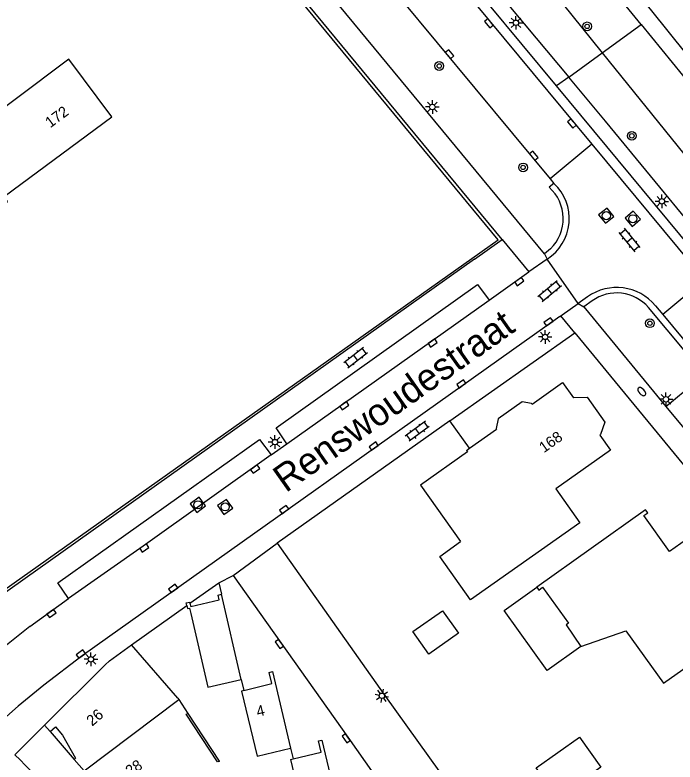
# Model space of a CAD drawing. Extents: x 124000 to 128010, y 398999 to 403000.
# Drawn here: x 126766 to 126826.7, y 400359.8 to 400428.6 of the extents above; entities that cross this region are included whole.
import ezdxf

# ---------------------------------------------------------------- set-up
doc = ezdxf.new("R2010")
doc.units = 0
for name, color, linetype in [('gg-afsc-draadraster', 7, 'Continuous'), ('gg-afsc-erfafscheiding', 7, 'Continuous'), ('gg-afsc-hekwerk', 7, 'Continuous'), ('gg-afsc-muur', 7, 'Continuous'), ('gg-anno-huisnummerreeks BGT', 7, 'Continuous'), ('gg-anno-openbare ruimte label', 7, 'Continuous'), ('gg-bbg-bijgebouw', 7, 'Continuous'), ('gg-bbg-gedigitaliseerde bijgebouw', 7, 'Continuous'), ('gg-bbg-hoofdgebouw', 7, 'Continuous'), ('gg-bbg-luifel en loopbrug', 7, 'Continuous'), ('gg-bbg-onder overbouw', 7, 'Continuous'), ('gg-bbg-pand overbouw', 7, 'Continuous'), ('gg-bbg-tussenscheiding', 7, 'Continuous'), ('gg-knt-verharding', 7, 'Continuous'), ('gg-knt-verharding nz', 7, 'Continuous'), ('gg-kntw-bovenkant insteek waterloop', 7, 'Continuous'), ('gg-kntw-waterlijn', 7, 'Continuous'), ('gt-grn-groengrens', 7, 'Continuous'), ('gt-grn-weggrens', 7, 'Continuous'), ('gt-symb-boom', 7, 'Continuous'), ('gt-symb-brandkraan', 7, 'Continuous'), ('gt-symb-klinker verharding', 7, 'Continuous'), ('gt-symb-kolk', 7, 'Continuous'), ('gt-symb-lichtmast', 7, 'Continuous'), ('gt-symb-rioolschacht', 7, 'Continuous')]:
    doc.layers.add(name, color=color, linetype=linetype)

# ---------------------------------------------------------------- blocks, each defined once
blk = doc.blocks.new('gt0-BR')
at = {"layer": 'gt-symb-brandkraan'}
for centre, radius, start, end in [((-0.244, 0), 0.206, 107.56694, 252.43307), ((0.599, -2.664), 3, 106.89205, 107.56694), ((0, -0.691), 0.938, 73.10799, 106.89205), ((-0.599, -2.664), 3, 72.43309, 73.10799), ((0.244, 0), 0.206, 287.56695, 72.43309), ((0.599, 2.664), 3, 252.43307, 253.10797), ((0, 0.691), 0.938, 253.10797, 286.89206), ((-0.599, 2.664), 3, 286.89206, 287.56695)]:
    blk.add_arc(centre, radius, start, end, dxfattribs=at)
blk = doc.blocks.new('gt0-BOOM')
at = {"layer": 'gt-symb-boom'}
for radius in [0.4, 0.2]:
    blk.add_circle((0, 0), radius, dxfattribs=at)
blk = doc.blocks.new('gt0-LMAST')
at = {"layer": 'gt-symb-lichtmast'}
for p, q in [((-0.182, 0.173), (-0.447, 0.438)), ((-0.005, 0.246), (-0.005, 0.621)), ((0.172, 0.173), (0.437, 0.438)), ((-0.255, -0.004), (-0.63, -0.004)), ((-0.182, -0.181), (-0.447, -0.446)), ((-0.005, -0.254), (-0.005, -0.629)), ((0.437, -0.446), (0.172, -0.181)), ((0.245, -0.004), (0.62, -0.004))]:
    blk.add_line(p, q, dxfattribs=at)
blk.add_circle((-0.005, -0.004), 0.25, dxfattribs=at)
blk = doc.blocks.new('gt0-KOLK')
at = {"layer": 'gt-symb-kolk'}
blk.add_lwpolyline([(0, 0), (0.375, 0), (0.375, 0.4), (-0.375, 0.4), (-0.375, 0), (0, 0)], dxfattribs=at)
blk = doc.blocks.new('gt0-RS')
at = {"layer": 'gt-symb-rioolschacht'}
blk.add_lwpolyline([(-0.5, -0.5), (0.5, -0.5), (0.5, 0.5), (-0.5, 0.5)], close=True, dxfattribs=at)
blk.add_circle((0, 0), 0.375, dxfattribs=at)
blk = doc.blocks.new('gt0-KL1')
at = {"layer": 'gt-symb-klinker verharding'}
for p, q in [((-1.15, 0.3), (1.15, 0.3)), ((-1, -0.3), (-1, 0.3)), ((-0.5, 0.3), (-0.5, 0.45)), ((0, -0.3), (0, 0.3)), ((0.5, 0.3), (0.5, 0.45)), ((1, -0.3), (1, 0.3)), ((-1.15, -0.3), (1.15, -0.3)), ((-0.5, -0.45), (-0.5, -0.3)), ((0.5, -0.45), (0.5, -0.3))]:
    blk.add_line(p, q, dxfattribs=at)

msp = doc.modelspace()

# ---------------------------------------------------------------- linework, layer by layer
at = {"layer": 'gg-afsc-draadraster'}
for points in [[(126737.818, 400527.425), (126737.742, 400527.292), (126768.738, 400488.804), (126807.433, 400440.756), (126820.025, 400425.119)], [(126820.025, 400425.119), (126827.517, 400415.816), (126855.421, 400381.811)]]:
    msp.add_lwpolyline(points, dxfattribs=at)
at = {"layer": 'gg-afsc-erfafscheiding'}
msp.add_line((126807.81, 400388.708), (126806.018, 400391.226), dxfattribs=at)
at = {"layer": 'gg-afsc-hekwerk'}
msp.add_lwpolyline([(126760.327, 400372.363), (126810.449, 400407.907), (126774.658, 400451.282), (126741.948, 400430.098)], dxfattribs=at)
at = {"layer": 'gg-afsc-muur'}
for p, q in [((126806.018, 400391.226), (126790.122, 400379.969)), ((126776.73, 400370.622), (126781.818, 400374.25))]:
    msp.add_line(p, q, dxfattribs=at)
msp.add_lwpolyline([(126790.122, 400379.969), (126799.944, 400366.066), (126808.165, 400354.571)], dxfattribs=at)
at = {"layer": 'gg-bbg-bijgebouw'}
msp.add_line((126786.823, 400367.435), (126785.015, 400375.289), dxfattribs=at)
for points in [[(126784.793, 400374.773), (126784.695, 400375.2), (126785.015, 400375.289)], [(126781.818, 400374.25), (126781.762, 400374.481), (126782.077, 400374.557), (126782.099, 400374.462)], [(126781.818, 400374.25), (126781.887, 400373.966), (126782.042, 400374.004), (126782.175, 400373.49)], [(126782.099, 400374.462), (126782.174, 400374.146), (126784.793, 400374.773)], [(126782.175, 400373.49), (126783.734, 400366.724), (126786.823, 400367.435)], [(126787.059, 400366.411), (126789.627, 400367.048), (126789.387, 400368.075), (126789.688, 400368.158), (126791.362, 400361.099)], [(126787.059, 400366.411), (126786.849, 400366.359), (126788.268, 400360.365), (126791.362, 400361.099)], [(126791.593, 400360.126), (126794.165, 400360.725), (126793.912, 400361.771), (126794.217, 400361.847), (126795.91, 400354.76)], [(126795.91, 400354.76), (126792.817, 400354.021), (126791.382, 400360.077), (126791.593, 400360.126)]]:
    msp.add_lwpolyline(points, dxfattribs=at)
at = {"layer": 'gg-bbg-gedigitaliseerde bijgebouw'}
for points in [[(126802.603, 400371.833), (126805.333, 400373.761), (126806.803, 400371.68), (126804.073, 400369.752), (126802.603, 400371.833)], [(126813.956, 400359.297), (126817.934, 400362.107), (126819.882, 400359.349), (126815.904, 400356.539), (126813.956, 400359.297)]]:
    msp.add_lwpolyline(points, dxfattribs=at)
at = {"layer": 'gg-bbg-hoofdgebouw'}
for p, q in [((126807.81, 400388.708), (126810.306, 400390.475)), ((126807.53, 400388.51), (126807.81, 400388.708)), ((126780.978, 400365.705), (126776.73, 400370.622)), ((126774.307, 400368.773), (126768.729, 400363.209)), ((126780.978, 400365.705), (126781.062, 400365.578)), ((126781.062, 400365.578), (126781.902, 400364.313)), ((126768.729, 400363.209), (126769.23, 400362.636)), ((126771.451, 400360.067), (126772.378, 400359.012)), ((126784.831, 400359.814), (126784.783, 400359.913))]:
    msp.add_line(p, q, dxfattribs=at)
for points in [[(126755.872, 400410.52), (126758.779, 400406.6), (126765.313, 400411.437), (126765.02, 400411.882), (126774.902, 400419.215), (126770.964, 400424.517), (126760.94, 400417.01), (126755.372, 400424.828), (126748.849, 400419.991)], [(126813.567, 400392.784), (126816.366, 400394.765), (126817.364, 400393.36)], [(126813.567, 400392.784), (126813.517, 400392.842), (126812.67, 400392.995), (126810.44, 400391.414), (126810.258, 400390.53), (126810.306, 400390.475)], [(126817.364, 400393.36), (126817.407, 400393.39), (126818.621, 400393.406), (126820.259, 400391.113), (126819.862, 400389.97), (126819.809, 400389.918)], [(126819.809, 400389.918), (126820.792, 400388.534), (126815.739, 400384.963), (126817.957, 400381.863), (126807.911, 400374.768), (126805.082, 400378.764), (126806.996, 400380.119)], [(126807.53, 400388.51), (126807.628, 400388.374), (126803.309, 400385.327), (126806.996, 400380.119)], [(126818.067, 400370.468), (126822.184, 400371.922), (126825.656, 400367.09), (126833.818, 400372.855), (126832.015, 400375.364), (126832.655, 400375.817), (126832.156, 400376.538), (126832.244, 400376.598), (126831.292, 400377.934), (126831.204, 400377.874), (126830.7, 400378.606), (126830.072, 400378.171), (126828.282, 400380.674), (126826.224, 400379.208), (126823.845, 400382.519), (126824.202, 400382.779), (126824.013, 400383.042), (126813.994, 400375.919)], [(126813.994, 400375.919), (126814.181, 400375.659), (126814.54, 400375.914), (126816.915, 400372.609), (126816.703, 400372.458), (126818.067, 400370.468)], [(126774.307, 400368.773), (126774.685, 400369.161), (126776.73, 400370.622)]]:
    msp.add_lwpolyline(points, dxfattribs=at)
at = {"layer": 'gg-bbg-luifel en loopbrug'}
msp.add_lwpolyline([(126818.067, 400370.468), (126814.968, 400368.241), (126810.997, 400373.766), (126813.994, 400375.919)], dxfattribs=at)
at = {"layer": 'gg-bbg-onder overbouw'}
for points in [[(126784.783, 400359.913), (126784.639, 400359.843), (126781.76, 400364.224), (126781.902, 400364.313)], [(126769.23, 400362.636), (126769.742, 400363.084), (126770.383, 400362.307), (126771.585, 400360.18), (126771.451, 400360.067)]]:
    msp.add_lwpolyline(points, dxfattribs=at)
at = {"layer": 'gg-bbg-pand overbouw'}
for p, q in [((126781.902, 400364.313), (126784.783, 400359.913)), ((126769.23, 400362.636), (126771.451, 400360.067))]:
    msp.add_line(p, q, dxfattribs=at)
at = {"layer": 'gg-bbg-tussenscheiding'}
msp.add_line((126772.378, 400359.012), (126781.062, 400365.578), dxfattribs=at)
at = {"layer": 'gg-knt-verharding'}
for p, q in [((126810.823, 400407.917), (126774.47, 400452.002)), ((126788.83, 400445.354), (126815.234, 400413.507)), ((126830.106, 400404.81), (126815.801, 400422.06)), ((126819.075, 400416.696), (126815.234, 400413.507)), ((126819.075, 400416.696), (126829.407, 400404.231)), ((126815.234, 400413.507), (126815.571, 400413.093)), ((126815.571, 400413.093), (126815.144, 400412.731)), ((126808.27, 400406.121), (126810.823, 400407.917)), ((126815.26, 400407.081), (126814.699, 400406.615)), ((126808.27, 400406.121), (126759.058, 400371.14)), ((126814.955, 400406.119), (126813.274, 400404.945)), ((126817.799, 400402.031), (126814.955, 400406.119)), ((126809.627, 400402.346), (126813.274, 400404.945)), ((126829.407, 400404.231), (126825.603, 400401.01)), ((126818.659, 400402.644), (126817.799, 400402.031)), ((126816.33, 400400.98), (126817.799, 400402.031)), ((126819.082, 400402.27), (126818.341, 400401.718)), ((126818.341, 400401.718), (126825.88, 400392.557)), ((126816.114, 400400.826), (126772.175, 400369.604)), ((126816.114, 400400.826), (126816.216, 400400.899)), ((126816.216, 400400.899), (126816.33, 400400.98)), ((126806.018, 400391.226), (126817.506, 400399.33)), ((126817.506, 400399.33), (126838.347, 400373.989)), ((126789.576, 400388.102), (126791.021, 400389.126)), ((126782.099, 400374.462), (126784.741, 400376.334)), ((126784.741, 400376.334), (126785.015, 400375.289)), ((126767.366, 400372.295), (126770.933, 400374.876)), ((126786.823, 400367.435), (126787.059, 400366.411)), ((126766.001, 400360.498), (126768.729, 400363.209)), ((126791.362, 400361.099), (126791.593, 400360.126))]:
    msp.add_line(p, q, dxfattribs=at)
for points in [[(126815.801, 400422.06), (126787.382, 400456.331), (126782.576, 400462.219)], [(126782.345, 400461.088), (126783.988, 400459.016), (126819.075, 400416.696)], [(126814.699, 400406.615), (126785.182, 400442.397), (126788.83, 400445.354)], [(126791.021, 400389.126), (126790.027, 400390.578), (126808.552, 400403.782), (126809.627, 400402.346)], [(126825.88, 400392.557), (126829.441, 400395.491), (126824.279, 400401.66)], [(126825.603, 400401.01), (126865.653, 400352.665), (126887.72, 400326.177)], [(126770.933, 400374.876), (126769.953, 400376.321), (126788.504, 400389.516), (126789.576, 400388.102)], [(126767.366, 400372.295), (126764.262, 400369.843), (126760.629, 400366.64)], [(126772.175, 400369.604), (126768.65, 400366.907), (126766.287, 400364.982), (126764.128, 400363.084)]]:
    msp.add_lwpolyline(points, dxfattribs=at)
for centre, radius, start, end in [((126812.558, 400409.845), 4.431, 302.75895, 47.1456), ((126812.557, 400409.852), 3.871, 314.29044, 48.06191), ((126821.353, 400398.868), 4.639, 39.64929, 125.51135), ((126821.35, 400399.146), 3.86, 40.63168, 125.97935), ((126743.187, 400336.861), 32.852, 27.1707, 46.01511)]:
    msp.add_arc(centre, radius, start, end, dxfattribs=at)
at = {"layer": 'gg-knt-verharding nz'}
for p, q in [((126791.021, 400389.126), (126809.627, 400402.346)), ((126786.077, 400377.009), (126790.122, 400379.969)), ((126784.741, 400376.334), (126786.077, 400377.009))]:
    msp.add_line(p, q, dxfattribs=at)
for points in [[(126789.576, 400388.102), (126777.791, 400379.695), (126770.933, 400374.876)], [(126786.077, 400377.009), (126796.629, 400362.134), (126800.406, 400356.749)]]:
    msp.add_lwpolyline(points, dxfattribs=at)
at = {"layer": 'gg-kntw-bovenkant insteek waterloop'}
msp.add_line((126823.596, 400427.708), (126858.858, 400384.534), dxfattribs=at)
msp.add_lwpolyline([(126823.596, 400427.708), (126793.97, 400463.98), (126765.23, 400500), (126740.855, 400531.671)], dxfattribs=at)
at = {"layer": 'gg-kntw-waterlijn'}
msp.add_lwpolyline([(126742.642, 400531.324), (126760.537, 400507.916), (126790.641, 400469.847), (126806.788, 400450.67), (126824.556, 400428.989), (126853.951, 400392.356), (126887.227, 400352.479), (126899.966, 400336.523), (126920.806, 400311.754), (126925.43, 400305.465), (126930.162, 400297.907), (126934.52, 400290.182), (126948.005, 400258.884), (126964.867, 400222.771)], dxfattribs=at)
at = {"layer": 'gt-grn-groengrens'}
for p, q in [((126820.025, 400425.119), (126823.596, 400427.708)), ((126816.937, 400422.88), (126820.025, 400425.119)), ((126816.937, 400422.88), (126815.801, 400422.06))]:
    msp.add_line(p, q, dxfattribs=at)
for points in [[(126732.745, 400527.673), (126737.212, 400521.943), (126737.716, 400522.447), (126754.42, 400500.884), (126770.319, 400480.445), (126792.125, 400453.006), (126799.795, 400443.71), (126811.887, 400428.927), (126816.937, 400422.88)], [(126852.666, 400379.629), (126841.021, 400393.645), (126820.331, 400418.807), (126816.937, 400422.88)]]:
    msp.add_lwpolyline(points, dxfattribs=at)
at = {"layer": 'gt-grn-weggrens'}
for p, q in [((126810.823, 400407.917), (126813.274, 400404.945)), ((126814.699, 400406.615), (126814.955, 400406.119)), ((126817.799, 400402.031), (126818.341, 400401.718)), ((126824.925, 400401.828), (126825.603, 400401.01)), ((126817.506, 400399.33), (126816.216, 400400.899)), ((126825.88, 400392.557), (126828.293, 400389.65))]:
    msp.add_line(p, q, dxfattribs=at)

# ---------------------------------------------------------------- block references
at = {"layer": 'gt-symb-boom'}
for p in [(126818.635, 400427.547), (126805.027, 400423.897), (126822.745, 400417.469), (126812.74, 400414.567), (126824.409, 400400.216)]:
    msp.add_blockref('gt0-BOOM', p, dxfattribs=at)
at = {"layer": 'gt-symb-brandkraan', "rotation": 133.7035699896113}
msp.add_blockref('gt0-BR', (126823.656, 400393.933), dxfattribs=at)
at = {"layer": 'gt-symb-klinker verharding'}
for p, rotation in [((126822.526, 400407.882), -50.51713597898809), ((126815.19, 400403.185), 39.56350868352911), ((126797.336, 400397.062), 37.80965211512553), ((126803.007, 400390.279), -143.3364075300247)]:
    msp.add_blockref('gt0-KL1', p, dxfattribs=dict(at, rotation=rotation))
at = {"layer": 'gt-symb-kolk'}
for p, rotation in [((126809.746, 400427.955), 129.64417495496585), ((126805.828, 400424.854), -50.355825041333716), ((126817.386, 400418.728), 129.64417495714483), ((126813.579, 400415.517), -50.27513746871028), ((126812.28, 400404.22), -144.76864260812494), ((126815.198, 400400.187), 34.89812355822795), ((126804.305, 400398.557), -144.60889248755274), ((126807.172, 400394.475), 35.43780145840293), ((126796.183, 400392.788), -144.6420574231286), ((126799.109, 400388.748), 35.39110751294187), ((126787.976, 400386.955), -144.35579985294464), ((126790.881, 400382.908), 35.391107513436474), ((126777.791, 400379.695), -144.52896067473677), ((126780.666, 400375.645), 35.39110751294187), ((126769.25, 400373.664), -143.9894745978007), ((126790.474, 400370.817), 125.31121343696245), ((126772.175, 400369.604), 35.43780146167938), ((126796.629, 400362.134), 125.02487327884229)]:
    msp.add_blockref('gt0-KOLK', p, dxfattribs=dict(at, rotation=rotation))
at = {"layer": 'gt-symb-lichtmast'}
for p in [(126812.089, 400427.876), (126804.4, 400420.128), (126825.51, 400411.44), (126814.777, 400398.962), (126825.887, 400393.222), (126789.926, 400389.281), (126772.994, 400369.291)]:
    msp.add_blockref('gt0-LMAST', p, dxfattribs=at)
at = {"layer": 'gt-symb-lichtmast', "rotation": 125.31121343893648}
msp.add_blockref('gt0-LMAST', (126799.747, 400365.929), dxfattribs=at)
at = {"layer": 'gt-symb-rioolschacht'}
for p, rotation in [((126820.392, 400410.12), -51.698006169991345), ((126822.834, 400409.834), -48.77095072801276), ((126782.832, 400383.505), 126.74379669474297), ((126785.335, 400383.314), 125.15153964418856)]:
    msp.add_blockref('gt0-RS', p, dxfattribs=dict(at, rotation=rotation))

# ---------------------------------------------------------------- texts
at = {"layer": 'gg-anno-huisnummerreeks BGT'}
for s, rotation, p in [('172', 36.6, (126769.251, 400418.16)), ('168', 35.4, (126814.658, 400388.25)), ('26', 40.8, (126773.105, 400363.082)), ('4', 13.4, (126788.332, 400363.978)), ('28', 33, (126776.578, 400358.473))]:
    msp.add_text(s, height=1, rotation=rotation, dxfattribs=at).set_placement(p)
at = {"layer": 'gg-anno-openbare ruimte label'}
msp.add_text('Renswoudestraat', height=2.5, rotation=35.2, dxfattribs=at).set_placement((126790.908, 400384.568))

doc.saveas('drawing.dxf')
